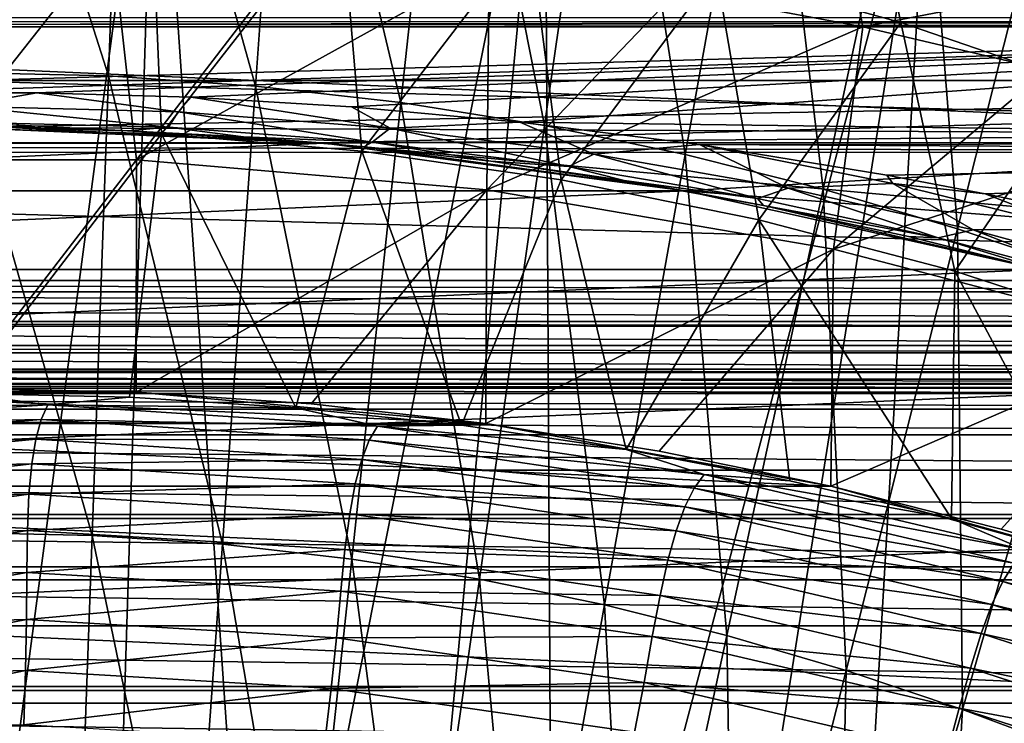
# Model space of a CAD drawing. Header units: metres. Extents: x -37.4 to 37.6, y -35 to 35.
# Tile 257 of 372: x 0.2 to 4, y 13.7 to 16.4. Entities that reach past the tile are written whole.
import ezdxf

# ---------------------------------------------------------------- set-up
doc = ezdxf.new("R2010")
doc.units = ezdxf.units.M
doc.layers.add('solid_506616_SW0001', color=7, linetype='CONTINUOUS')

msp = doc.modelspace()

# ---------------------------------------------------------------- linework, layer by layer
at = {"layer": 'solid_506616_SW0001'}
for points in [[(2.285989, 17.854227, -3.846846), (29.793741, 18.366613, -3.846846), (30.954493, 16.334408, -3.846846)], [(0.566525, 16.197151, 75.553375), (0.629611, 17.955297, 75.222824), (0.000017, 17.969862, 75.22377)], [(0.000031, 16.210161, 75.553902), (0.566525, 16.197151, 75.553375), (0.000017, 17.969862, 75.22377)], [(0.566525, 16.197151, 75.553375), (1.130262, 16.158485, 75.551765), (0.629611, 17.955297, 75.222824)], [(1.130262, 16.158485, 75.551765), (1.256152, 17.91201, 75.219994), (0.629611, 17.955297, 75.222824)], [(1.130262, 16.158485, 75.551765), (1.688487, 16.094698, 75.54908), (1.256152, 17.91201, 75.219994)], [(1.688487, 16.094698, 75.54908), (1.876586, 17.840595, 75.215279), (1.256152, 17.91201, 75.219994)], [(1.688487, 16.094698, 75.54908), (2.238621, 16.006502, 75.545303), (1.876586, 17.840595, 75.215279)], [(2.238621, 16.006502, 75.545303), (2.488055, 17.741854, 75.208702), (1.876586, 17.840595, 75.215279)], [(3.792143, 17.596012, -3.846846), (2.285989, 17.854227, -3.846846), (30.954493, 16.334408, -3.846846)], [(2.238621, 16.006502, 75.545303), (2.778795, 15.895326, 75.540413), (2.488055, 17.741854, 75.208702)], [(2.778795, 15.895326, 75.540413), (3.088489, 17.617384, 75.200287), (2.488055, 17.741854, 75.208702)], [(0, 12, 24.77), (0.748588, 17.622335, 23.259241), (-0.748588, 17.622335, 23.259241)], [(0, 12, 24.77), (0.570983, 11.986408, 24.77), (0.748588, 17.622335, 23.259241)], [(0.570983, 11.986408, 24.77), (1.140673, 11.945663, 24.77), (0.748588, 17.622335, 23.259241)], [(1.140673, 11.945663, 24.77), (2.240369, 17.495367, 23.259241), (0.748588, 17.622335, 23.259241)], [(2.778795, 15.895326, 75.540413), (3.307316, 15.762772, 75.534378), (3.088489, 17.617384, 75.200287)], [(3.307316, 15.762772, 75.534378), (3.676013, 17.468983, 75.190056), (3.088489, 17.617384, 75.200287)], [(5.271108, 17.210894, -3.846846), (3.792143, 17.596012, -3.846846), (30.954493, 16.334408, -3.846846)], [(1.140673, 11.945663, 24.77), (1.707778, 11.877857, 24.77), (2.240369, 17.495367, 23.259241)], [(1.707778, 11.877857, 24.77), (2.271015, 11.783144, 24.77), (2.240369, 17.495367, 23.259241)], [(2.271015, 11.783144, 24.77), (3.716009, 17.242342, 23.259241), (2.240369, 17.495367, 23.259241)], [(3.307316, 15.762772, 75.534378), (3.822844, 15.610625, 75.527184), (3.676013, 17.468983, 75.190056)], [(3.822844, 15.610625, 75.527184), (4.249142, 17.298649, 75.178047), (3.676013, 17.468983, 75.190056)], [(3.822844, 15.610625, 75.527184), (4.325449, 15.441381, 75.518776), (4.249142, 17.298649, 75.178047)], [(3.414194, 17.294256, 40.597122), (3.605541, 16.401844, 35.934456), (2.897849, 16.596903, 35.934612)], [(3.414194, 17.294256, 40.597122), (4.300983, 16.163414, 35.934254), (3.605541, 16.401844, 35.934456)], [(3.414194, 17.294256, 40.597122), (4.064568, 17.058193, 40.596844), (4.300983, 16.163414, 35.934254)], [(2.271015, 11.783144, 24.77), (2.829107, 11.661738, 24.77), (3.716009, 17.242342, 23.259241)], [(2.829107, 11.661738, 24.77), (3.380791, 11.513916, 24.77), (3.716009, 17.242342, 23.259241)], [(3.380791, 11.513916, 24.77), (5.164875, 16.865088, 23.259241), (3.716009, 17.242342, 23.259241)], [(8.553903, 16.965553, 5.2), (-8.553903, 16.965553, 5.2), (-9.961311, 16.179316, 5.2)], [(9.961311, 16.179316, 5.2), (8.553903, 16.965553, 5.2), (-9.961311, 16.179316, 5.2)], [(3.346926, 16.983795, 18.468651), (3.459771, 16.385006, 19.03763), (2.745831, 16.51965, 19.03763)], [(3.346926, 16.983795, 18.468651), (4.775374, 16.638721, 18.468651), (3.459771, 16.385006, 19.03763)], [(-0.000063, 16.943575, 35.934879), (0.72985, 16.921919, 35.934864), (-0.000067, 15.996545, 31.287127)], [(0.72985, 16.921919, 35.934864), (0.769883, 15.974628, 31.287117), (-0.000067, 15.996545, 31.287127)], [(0.72985, 16.921919, 35.934864), (1.457591, 16.85693, 35.934814), (0.769883, 15.974628, 31.287117)], [(1.457591, 16.85693, 35.934814), (1.538001, 15.908867, 31.287088), (0.769883, 15.974628, 31.287117)], [(1.457591, 16.85693, 35.934814), (2.180988, 16.748596, 35.934731), (1.538001, 15.908867, 31.287088)], [(3.380791, 11.513916, 24.77), (3.924816, 11.34001, 24.77), (5.164875, 16.865088, 23.259241)], [(3.924816, 11.34001, 24.77), (4.459949, 11.140415, 24.77), (5.164875, 16.865088, 23.259241)], [(7.193338, 16.405994, -141.789383), (-7.196488, 16.404747, -141.793106), (-6.151966, 16.7771, -140.52124)], [(6.151966, 16.7771, -132.078751), (-6.148872, 16.778078, -132.082642), (-7.193325, 16.406006, -130.810654)], [(7.196488, 16.404747, -130.806885), (6.151966, 16.7771, -132.078751), (-7.193325, 16.406006, -130.810654)], [(6.148881, 16.778076, -140.517365), (7.193338, 16.405994, -141.789383), (-6.151966, 16.7771, -140.52124)], [(-0.674366, 15.875098, 18.299055), (-0.148043, 16.745642, 19.03763), (0.578423, 16.736303, 19.03763)], [(0.674366, 15.875098, 18.299055), (-0.674366, 15.875098, 18.299055), (0.578423, 16.736303, 19.03763)], [(0.674366, 15.875098, 18.299055), (0.578423, 16.736303, 19.03763), (1.3038, 16.695463, 19.03763)], [(2.180988, 16.748596, 35.934731), (2.302457, 15.79925, 31.287039), (1.538001, 15.908867, 31.287088)], [(2.180988, 16.748596, 35.934731), (2.897849, 16.596903, 35.934612), (2.302457, 15.79925, 31.287039)], [(0.674366, 15.875098, 18.299055), (1.3038, 16.695463, 19.03763), (2.026723, 16.623201, 19.03763)], [(2.018239, 15.760717, 18.299055), (0.674366, 15.875098, 18.299055), (2.026723, 16.623201, 19.03763)], [(2.018239, 15.760717, 18.299055), (2.026723, 16.623201, 19.03763), (2.745831, 16.51965, 19.03763)], [(4.775374, 16.638721, 18.468651), (4.167199, 16.219521, 19.03763), (3.459771, 16.385006, 19.03763)], [(2.897849, 16.596903, 35.934612), (3.061421, 15.645771, 31.286972), (2.302457, 15.79925, 31.287039)], [(2.897849, 16.596903, 35.934612), (3.605541, 16.401844, 35.934456), (3.061421, 15.645771, 31.286972)], [(2.018239, 15.760717, 18.299055), (2.745831, 16.51965, 19.03763), (3.459771, 16.385006, 19.03763)], [(7.242479, 16.38632, -141.847839), (-7.244863, 16.38537, -141.850647), (-7.196488, 16.404747, -141.793106)], [(7.196488, 16.404747, -130.806885), (-7.193325, 16.406006, -130.810654), (-7.243764, 16.385809, -130.750656)], [(7.244909, 16.385351, -130.749298), (7.196488, 16.404747, -130.806885), (-7.243764, 16.385809, -130.750656)], [(7.193338, 16.405994, -141.789383), (7.242479, 16.38632, -141.847839), (-7.196488, 16.404747, -141.793106)], [(-4.400256, 16.420643, -115.800003), (5.814788, 15.974572, -115.800003), (0, 15.999949, -115.800003)], [(-4.400256, 16.420643, -115.800003), (4.400256, 16.420643, -115.800003), (5.814788, 15.974572, -115.800003)], [(3.605541, 16.401844, 35.934456), (3.813126, 15.448426, 31.28688), (3.061421, 15.645771, 31.286972)], [(3.605541, 16.401844, 35.934456), (4.300983, 16.163414, 35.934254), (3.813126, 15.448426, 31.28688)], [(8.275473, 15.941995, -143.018845), (-8.278779, 15.940481, -143.02243), (-7.244863, 16.38537, -141.850647)], [(7.244909, 16.385351, -130.749298), (-7.243764, 16.385809, -130.750656), (-8.275546, 15.941949, -129.581055)], [(7.244909, 16.385351, -130.749298), (-8.275546, 15.941949, -129.581055), (-0.295692, 16.132524, -130.05246)], [(7.242479, 16.38632, -141.847839), (8.275473, 15.941995, -143.018845), (-7.244863, 16.38537, -141.850647)], [(7.244909, 16.385351, -130.749298), (-0.295692, 16.132524, -130.05246), (0.291859, 16.132584, -130.052612)], [(7.244909, 16.385351, -130.749298), (0.291859, 16.132584, -130.052612), (0.883124, 16.115362, -130.008331)], [(7.244909, 16.385351, -130.749298), (0.883124, 16.115362, -130.008331), (1.498353, 16.078848, -129.915588)], [(7.244909, 16.385351, -130.749298), (1.498353, 16.078848, -129.915588), (2.144254, 16.01967, -129.768524)], [(3.34757, 15.532781, 18.299055), (2.018239, 15.760717, 18.299055), (3.459771, 16.385006, 19.03763)], [(8.278782, 15.940479, -129.57756), (7.244909, 16.385351, -130.749298), (2.144254, 16.01967, -129.768524)], [(3.34757, 15.532781, 18.299055), (3.459771, 16.385006, 19.03763), (4.167199, 16.219521, 19.03763)], [(0.503429, 14.435721, 75.862297), (0.566525, 16.197151, 75.553375), (0.000031, 16.210161, 75.553902)], [(0.000046, 14.447205, 75.862556), (0.503429, 14.435721, 75.862297), (0.000031, 16.210161, 75.553902)], [(3.34757, 15.532781, 18.299055), (4.167199, 16.219521, 19.03763), (4.866784, 16.023508, 19.03763)], [(0, 15.999919, 5.2), (9.961311, 16.179316, 5.2), (-9.961311, 16.179316, 5.2)], [(0, 15.999919, 5.2), (1.394493, 15.939099, 5.2), (9.961311, 16.179316, 5.2)], [(0.503429, 14.435721, 75.862297), (1.004339, 14.40159, 75.861526), (0.566525, 16.197151, 75.553375)], [(1.004339, 14.40159, 75.861526), (1.130262, 16.158485, 75.551765), (0.566525, 16.197151, 75.553375)], [(1.394493, 15.939099, 5.2), (2.777874, 15.756997, 5.2), (9.961311, 16.179316, 5.2)], [(2.777874, 15.756997, 5.2), (4.141418, 15.454722, 5.2), (9.961311, 16.179316, 5.2)], [(-0.000009, 16.081039, -129.899872), (0.291859, 16.132584, -130.052612), (-0.295692, 16.132524, -130.05246)], [(-0.000009, 16.081039, -129.899872), (0.833474, 16.059624, -129.843628), (0.291859, 16.132584, -130.052612)], [(0.833474, 16.059624, -129.843628), (0.883124, 16.115362, -130.008331), (0.291859, 16.132584, -130.052612)], [(1.004339, 14.40159, 75.861526), (1.500303, 14.345286, 75.860214), (1.130262, 16.158485, 75.551765)], [(1.500303, 14.345286, 75.860214), (1.688487, 16.094698, 75.54908), (1.130262, 16.158485, 75.551765)], [(4.300983, 16.163414, 35.934254), (4.555862, 15.207212, 31.286762), (3.813126, 15.448426, 31.28688)], [(0.833474, 16.059624, -129.843628), (1.647148, 15.997014, -129.680679), (0.883124, 16.115362, -130.008331)], [(1.647148, 15.997014, -129.680679), (1.498353, 16.078848, -129.915588), (0.883124, 16.115362, -130.008331)], [(1.500303, 14.345286, 75.860214), (1.98901, 14.267439, 75.858337), (1.688487, 16.094698, 75.54908)], [(1.98901, 14.267439, 75.858337), (2.238621, 16.006502, 75.545303), (1.688487, 16.094698, 75.54908)], [(0.796847, 16.000565, -129.566574), (0.833474, 16.059624, -129.843628), (-0.000009, 16.081039, -129.899872)], [(-0.000007, 16.020302, -129.620819), (0.796847, 16.000565, -129.566574), (-0.000009, 16.081039, -129.899872)], [(0.796847, 16.000565, -129.566574), (1.57762, 15.942598, -129.409042), (0.833474, 16.059624, -129.843628)], [(1.57762, 15.942598, -129.409042), (1.647148, 15.997014, -129.680679), (0.833474, 16.059624, -129.843628)], [(1.647148, 15.997014, -129.680679), (2.144254, 16.01967, -129.768524), (1.498353, 16.078848, -129.915588)], [(-0.000007, 16.020302, -129.620819), (0.210554, 15.998614, -129.33252), (0.640112, 15.98719, -129.299652)], [(-0.000007, 16.020302, -129.620819), (0.640112, 15.98719, -129.299652), (0.796847, 16.000565, -129.566574)], [(1.647148, 15.997014, -129.680679), (2.42861, 15.897681, -129.429291), (2.144254, 16.01967, -129.768524)], [(8.278782, 15.940479, -129.57756), (2.144254, 16.01967, -129.768524), (2.833311, 15.933691, -129.561493)], [(2.42861, 15.897681, -129.429291), (2.833311, 15.933691, -129.561493), (2.144254, 16.01967, -129.768524)], [(4.652782, 15.19293, 18.299055), (3.34757, 15.532781, 18.299055), (4.866784, 16.023508, 19.03763)], [(-1.39421, 15.939102, -3.596469), (1.39421, 15.939102, -3.596469), (0, 15.999949, -3.596469)], [(-0.000067, 15.996545, 31.287127), (0.769883, 15.974628, 31.287117), (0.006763, 14.979572, 26.696665)], [(0.210554, 15.998614, -129.33252), (0, 15.999949, -115.800003), (1.39421, 15.939102, -115.800003)], [(5.814788, 15.974572, -115.800003), (1.39421, 15.939102, -115.800003), (0, 15.999949, -115.800003)], [(0, 15.999949, -3.596469), (1.39421, 15.939102, -3.596469), (0, 15.999919, 5.2)], [(1.39421, 15.939102, -3.596469), (1.394493, 15.939099, 5.2), (0, 15.999919, 5.2)], [(0.640112, 15.98719, -129.299652), (0.210554, 15.998614, -129.33252), (1.39421, 15.939102, -115.800003)], [(0.796847, 16.000565, -129.566574), (0.640112, 15.98719, -129.299652), (1.084664, 15.963192, -129.230499)], [(1.084664, 15.963192, -129.230499), (0.640112, 15.98719, -129.299652), (1.39421, 15.939102, -115.800003)], [(0.796847, 16.000565, -129.566574), (1.084664, 15.963192, -129.230499), (1.57762, 15.942598, -129.409042)], [(1.57762, 15.942598, -129.409042), (2.331892, 15.85001, -129.164749), (1.647148, 15.997014, -129.680679)], [(2.331892, 15.85001, -129.164749), (2.42861, 15.897681, -129.429291), (1.647148, 15.997014, -129.680679)], [(1.98901, 14.267439, 75.858337), (2.468782, 14.169308, 75.85585), (2.238621, 16.006502, 75.545303)], [(2.468782, 14.169308, 75.85585), (2.778795, 15.895326, 75.540413), (2.238621, 16.006502, 75.545303)], [(8.358945, 15.904356, -143.107452), (-8.361387, 15.903218, -143.110107), (-8.278779, 15.940481, -143.02243)], [(8.275473, 15.941995, -143.018845), (8.358945, 15.904356, -143.107452), (-8.278779, 15.940481, -143.02243)], [(-2.778113, 15.756962, -3.596469), (2.778113, 15.756962, -3.596469), (1.39421, 15.939102, -3.596469)], [(-2.778113, 15.756962, -3.596469), (1.39421, 15.939102, -3.596469), (-1.39421, 15.939102, -3.596469)], [(0.769883, 15.974628, 31.287117), (0.646578, 14.965431, 26.696636), (0.006763, 14.979572, 26.696665)], [(0.769883, 15.974628, 31.287117), (1.285017, 14.924842, 26.696608), (0.646578, 14.965431, 26.696636)], [(0.769883, 15.974628, 31.287117), (1.538001, 15.908867, 31.287088), (1.285017, 14.924842, 26.696608)], [(1.546422, 15.925093, -129.122437), (1.084664, 15.963192, -129.230499), (1.39421, 15.939102, -115.800003)], [(1.57762, 15.942598, -129.409042), (1.084664, 15.963192, -129.230499), (1.546422, 15.925093, -129.122437)], [(5.814788, 15.974572, -115.800003), (7.184354, 15.407265, -115.800003), (1.39421, 15.939102, -115.800003)], [(1.546422, 15.925093, -129.122437), (1.39421, 15.939102, -115.800003), (2.778113, 15.756962, -115.800003)], [(7.184354, 15.407265, -115.800003), (2.778113, 15.756962, -115.800003), (1.39421, 15.939102, -115.800003)], [(1.39421, 15.939102, -3.596469), (2.778113, 15.756962, -3.596469), (1.394493, 15.939099, 5.2)], [(2.778113, 15.756962, -3.596469), (2.777874, 15.756997, 5.2), (1.394493, 15.939099, 5.2)], [(1.57762, 15.942598, -129.409042), (1.546422, 15.925093, -129.122437), (2.033649, 15.870233, -128.970169)], [(1.57762, 15.942598, -129.409042), (2.033649, 15.870233, -128.970169), (2.331892, 15.85001, -129.164749)], [(8.361427, 15.9032, -129.489838), (8.278782, 15.940479, -129.57756), (2.833311, 15.933691, -129.561493)], [(9.415512, 15.413564, -144.155701), (-9.415512, 15.413564, -144.155701), (-8.361387, 15.903218, -143.110107)], [(8.358945, 15.904356, -143.107452), (9.415512, 15.413564, -144.155701), (-8.361387, 15.903218, -143.110107)], [(1.538001, 15.908867, 31.287088), (1.920718, 14.85794, 26.696583), (1.285017, 14.924842, 26.696608)], [(1.538001, 15.908867, 31.287088), (2.302457, 15.79925, 31.287039), (1.920718, 14.85794, 26.696583)], [(2.033649, 15.870233, -128.970169), (1.546422, 15.925093, -129.122437), (2.778113, 15.756962, -115.800003)], [(2.42861, 15.897681, -129.429291), (3.173314, 15.76641, -129.108902), (2.833311, 15.933691, -129.561493)], [(8.361427, 15.9032, -129.489838), (2.833311, 15.933691, -129.561493), (3.5526, 15.817245, -129.292526)], [(3.575029, 15.784793, -129.216797), (3.5526, 15.817245, -129.292526), (2.833311, 15.933691, -129.561493)], [(3.173314, 15.76641, -129.108902), (3.575029, 15.784793, -129.216797), (2.833311, 15.933691, -129.561493)], [(8.361427, 15.9032, -129.489838), (3.5526, 15.817245, -129.292526), (3.928951, 15.745703, -129.133209)], [(8.361427, 15.9032, -129.489838), (3.928951, 15.745703, -129.133209), (4.314925, 15.664306, -128.957016)], [(0.674366, 15.875098, 18.299055), (0, 15, 17.6), (-0.674366, 15.875098, 18.299055)], [(0.674366, 15.875098, 18.299055), (0.672972, 14.984896, 17.6), (0, 15, 17.6)], [(2.018239, 15.760717, 18.299055), (0.672972, 14.984896, 17.6), (0.674366, 15.875098, 18.299055)], [(2.544507, 15.796375, -128.771042), (2.033649, 15.870233, -128.970169), (2.778113, 15.756962, -115.800003)], [(2.331892, 15.85001, -129.164749), (2.033649, 15.870233, -128.970169), (2.544507, 15.796375, -128.771042)], [(2.331892, 15.85001, -129.164749), (3.055464, 15.726671, -128.851761), (2.42861, 15.897681, -129.429291)], [(3.055464, 15.726671, -128.851761), (3.173314, 15.76641, -129.108902), (2.42861, 15.897681, -129.429291)], [(2.468782, 14.169308, 75.85585), (2.938101, 14.052311, 75.852707), (2.778795, 15.895326, 75.540413)], [(2.938101, 14.052311, 75.852707), (3.307316, 15.762772, 75.534378), (2.778795, 15.895326, 75.540413)], [(2.331892, 15.85001, -129.164749), (2.544507, 15.796375, -128.771042), (3.055464, 15.726671, -128.851761)], [(2.302457, 15.79925, 31.287039), (2.55259, 14.764795, 26.69656), (1.920718, 14.85794, 26.696583)], [(2.302457, 15.79925, 31.287039), (3.061421, 15.645771, 31.286972), (2.55259, 14.764795, 26.69656)], [(3.078855, 15.700976, -128.522476), (2.544507, 15.796375, -128.771042), (2.778113, 15.756962, -115.800003)], [(3.055464, 15.726671, -128.851761), (2.544507, 15.796375, -128.771042), (3.078855, 15.700976, -128.522476)], [(3.575029, 15.784793, -129.216797), (3.928951, 15.745703, -129.133209), (3.5526, 15.817245, -129.292526)], [(-4.141312, 15.454753, -3.596469), (4.141312, 15.454753, -3.596469), (2.778113, 15.756962, -3.596469)], [(-4.141312, 15.454753, -3.596469), (2.778113, 15.756962, -3.596469), (-2.778113, 15.756962, -3.596469)], [(2.018239, 15.760717, 18.299055), (1.34459, 14.939614, 17.6), (0.672972, 14.984896, 17.6)], [(2.018239, 15.760717, 18.299055), (2.013499, 14.864246, 17.6), (1.34459, 14.939614, 17.6)], [(3.34757, 15.532781, 18.299055), (2.013499, 14.864246, 17.6), (2.018239, 15.760717, 18.299055)], [(4.141312, 15.454753, -3.596469), (4.141418, 15.454722, 5.2), (2.777874, 15.756997, 5.2)], [(2.778113, 15.756962, -3.596469), (4.141312, 15.454753, -3.596469), (2.777874, 15.756997, 5.2)], [(3.078855, 15.700976, -128.522476), (2.778113, 15.756962, -115.800003), (4.141312, 15.454753, -115.800003)], [(7.184354, 15.407265, -115.800003), (4.141312, 15.454753, -115.800003), (2.778113, 15.756962, -115.800003)], [(2.938101, 14.052311, 75.852707), (3.395766, 13.918022, 75.848831), (3.307316, 15.762772, 75.534378)], [(3.055464, 15.726671, -128.851761), (3.74902, 15.576031, -128.487366), (3.173314, 15.76641, -129.108902)], [(3.173314, 15.76641, -129.108902), (3.88278, 15.607299, -128.737808), (3.575029, 15.784793, -129.216797)], [(3.74902, 15.576031, -128.487366), (3.88278, 15.607299, -128.737808), (3.173314, 15.76641, -129.108902)], [(3.395766, 13.918022, 75.848831), (3.822844, 15.610625, 75.527184), (3.307316, 15.762772, 75.534378)], [(3.575029, 15.784793, -129.216797), (4.279064, 15.60955, -128.828979), (3.928951, 15.745703, -129.133209)], [(3.88278, 15.607299, -128.737808), (4.279064, 15.60955, -128.828979), (3.575029, 15.784793, -129.216797)], [(3.055464, 15.726671, -128.851761), (3.078855, 15.700976, -128.522476), (3.74902, 15.576031, -128.487366)], [(4.279064, 15.60955, -128.828979), (4.314925, 15.664306, -128.957016), (3.928951, 15.745703, -129.133209)], [(3.63486, 15.58165, -128.224655), (3.078855, 15.700976, -128.522476), (4.141312, 15.454753, -115.800003)], [(3.74902, 15.576031, -128.487366), (3.078855, 15.700976, -128.522476), (3.63486, 15.58165, -128.224655)], [(3.061421, 15.645771, 31.286972), (3.179474, 14.645476, 26.696539), (2.55259, 14.764795, 26.69656)], [(3.061421, 15.645771, 31.286972), (3.799946, 14.500122, 26.696524), (3.179474, 14.645476, 26.696539)], [(3.061421, 15.645771, 31.286972), (3.813126, 15.448426, 31.28688), (3.799946, 14.500122, 26.696524)], [(3.395766, 13.918022, 75.848831), (3.84184, 13.768647, 75.844154), (3.822844, 15.610625, 75.527184)], [(3.74902, 15.576031, -128.487366), (4.415289, 15.400513, -128.084793), (3.88278, 15.607299, -128.737808)], [(3.84184, 13.768647, 75.844154), (4.325449, 15.441381, 75.518776), (3.822844, 15.610625, 75.527184)], [(3.88278, 15.607299, -128.737808), (4.560754, 15.423181, -128.329575), (4.279064, 15.60955, -128.828979)], [(4.415289, 15.400513, -128.084793), (4.560754, 15.423181, -128.329575), (3.88278, 15.607299, -128.737808)], [(4.211329, 15.435825, -127.877441), (3.63486, 15.58165, -128.224655), (4.141312, 15.454753, -115.800003)], [(3.74902, 15.576031, -128.487366), (3.63486, 15.58165, -128.224655), (4.211329, 15.435825, -127.877441)], [(3.74902, 15.576031, -128.487366), (4.211329, 15.435825, -127.877441), (4.415289, 15.400513, -128.084793)], [(3.34757, 15.532781, 18.299055), (2.678353, 14.758944, 17.6), (2.013499, 14.864246, 17.6)], [(3.34757, 15.532781, 18.299055), (3.337814, 14.623919, 17.6), (2.678353, 14.758944, 17.6)], [(4.652782, 15.19293, 18.299055), (3.337814, 14.623919, 17.6), (3.34757, 15.532781, 18.299055)], [(-5.472595, 15.034947, -3.596469), (5.472595, 15.034947, -3.596469), (4.141312, 15.454753, -3.596469)], [(-5.472595, 15.034947, -3.596469), (4.141312, 15.454753, -3.596469), (-4.141312, 15.454753, -3.596469)], [(3.813126, 15.448426, 31.28688), (4.412801, 14.328867, 26.69651), (3.799946, 14.500122, 26.696524)], [(3.813126, 15.448426, 31.28688), (4.555862, 15.207212, 31.286762), (4.412801, 14.328867, 26.69651)], [(9.509722, 15.369072, -144.242401), (-9.509722, 15.369072, -144.242401), (-9.415512, 15.413564, -144.155701)], [(9.415512, 15.413564, -144.155701), (9.509722, 15.369072, -144.242401), (-9.415512, 15.413564, -144.155701)], [(3.84184, 13.768647, 75.844154), (4.276702, 13.606548, 75.838577), (4.325449, 15.441381, 75.518776)], [(9.603554, 15.324142, -144.328735), (-9.603554, 15.324142, -144.328735), (-9.509722, 15.369072, -144.242401)], [(9.509722, 15.369072, -144.242401), (9.603554, 15.324142, -144.328735), (-9.509722, 15.369072, -144.242401)], [(9.753362, 15.255505, -144.458405), (-9.753426, 15.25548, -144.45845), (-9.603554, 15.324142, -144.328735)], [(9.603554, 15.324142, -144.328735), (9.753362, 15.255505, -144.458405), (-9.603554, 15.324142, -144.328735)], [(9.753362, 15.255505, -144.458405), (7.011939, 15.238342, -144.490417), (-9.753426, 15.25548, -144.45845)], [(7.011939, 15.238342, -144.490417), (-7.011939, 15.238342, -144.490417), (-9.753426, 15.25548, -144.45845)], [(-7.011942, 15.164005, -144.644119), (-7.011939, 15.238342, -144.490417), (7.011941, 15.164014, -144.644089)], [(7.011941, 15.164014, -144.644089), (-7.011939, 15.238342, -144.490417), (7.011939, 15.238342, -144.490417)], [(4.652782, 15.19293, 18.299055), (3.990553, 14.459443, 17.6), (3.337814, 14.623919, 17.6)], [(4.652782, 15.19293, 18.299055), (4.635255, 14.265848, 17.6), (3.990553, 14.459443, 17.6)], [(-7.011942, 15.164005, -144.644119), (7.011941, 15.164014, -144.644089), (7.011942, 15.135265, -144.714264)], [(-7.011942, 15.135264, -144.714264), (-7.011942, 15.164005, -144.644119), (7.011942, 15.135265, -144.714264)], [(-7.011944, 15.073424, -144.900345), (-7.011942, 15.135264, -144.714264), (7.011943, 15.07343, -144.90033)], [(-7.011942, 15.135264, -144.714264), (7.011942, 15.135265, -144.714264), (7.011943, 15.07343, -144.90033)], [(-7.011944, 15.073424, -144.900345), (7.011943, 15.07343, -144.90033), (7.011943, 15.0605, -144.949081)], [(-7.011944, 15.060499, -144.949081), (-7.011944, 15.073424, -144.900345), (7.011943, 15.0605, -144.949081)], [(-7.011944, 15.060499, -144.949081), (7.011943, 15.0605, -144.949081), (7.011942, 15.01842, -145.166473)], [(-7.011943, 15.018418, -145.166489), (-7.011944, 15.060499, -144.949081), (7.011942, 15.01842, -145.166473)], [(-6.761913, 14.500858, -3.596469), (6.761913, 14.500858, -3.596469), (5.472595, 15.034947, -3.596469)], [(-6.761913, 14.500858, -3.596469), (5.472595, 15.034947, -3.596469), (-5.472595, 15.034947, -3.596469)], [(-7.295821, 14.979732, -156.300003), (-7.011939, 15, -156.300003), (7.295821, 14.979732, -156.300003)], [(-7.011943, 15.018418, -145.166489), (7.011942, 15.01842, -145.166473), (7.011942, 15.015182, -145.191315)], [(-7.011942, 15.015182, -145.191315), (-7.011943, 15.018418, -145.166489), (7.011942, 15.015182, -145.191315)], [(-7.011942, 15.015182, -145.191315), (7.011939, 15, -145.437286), (-7.011939, 15, -145.437286)], [(-7.011942, 15.015182, -145.191315), (7.011942, 15.015182, -145.191315), (7.011939, 15, -145.437286)], [(-7.011939, 15, -156.300003), (7.011939, 15, -145.437286), (7.011939, 15, -156.300003)], [(7.295821, 14.979732, -156.300003), (-7.011939, 15, -156.300003), (7.011939, 15, -156.300003)], [(-7.011939, 15, -156.300003), (-7.011939, 15, -145.437286), (7.011939, 15, -145.437286)], [(0, 15, 17.6), (0.672972, 14.984896, 17.6), (-0.673773, 14.984788, 3.8)], [(-7.295821, 14.979732, -156.300003), (7.572981, 14.919649, -156.300003), (-7.572981, 14.919649, -156.300003)], [(-7.295821, 14.979732, -156.300003), (7.295821, 14.979732, -156.300003), (7.572981, 14.919649, -156.300003)], [(-2.013078, 14.86414, 3.8), (-0.673773, 14.984788, 3.8), (2.013078, 14.86414, 3.8)], [(0.334134, 14.9361, 26.472185), (-0.933197, 14.912697, 26.472252), (0.006763, 14.979572, 26.696665)], [(0.672972, 14.984896, 17.6), (0.673773, 14.984788, 3.8), (-0.673773, 14.984788, 3.8)], [(-0.673773, 14.984788, 3.8), (0.673773, 14.984788, 3.8), (2.013078, 14.86414, 3.8)], [(0.334134, 14.9361, 26.472185), (0.006763, 14.979572, 26.696665), (0.646578, 14.965431, 26.696636)], [(0.334134, 14.9361, 26.472185), (0.646578, 14.965431, 26.696636), (1.285017, 14.924842, 26.696608)], [(0.672972, 14.984896, 17.6), (1.34459, 14.939614, 17.6), (0.673773, 14.984788, 3.8)], [(2.013499, 14.864246, 17.6), (2.013078, 14.86414, 3.8), (0.673773, 14.984788, 3.8)], [(1.34459, 14.939614, 17.6), (2.013499, 14.864246, 17.6), (0.673773, 14.984788, 3.8)], [(-7.572981, 14.919649, -156.300003), (7.838977, 14.820948, -156.300003), (-7.838977, 14.820948, -156.300003)], [(-7.572981, 14.919649, -156.300003), (7.572981, 14.919649, -156.300003), (7.838977, 14.820948, -156.300003)], [(-0.951754, 14.854869, 26.257227), (-0.933197, 14.912697, 26.472252), (0.334134, 14.9361, 26.472185)], [(-0.951754, 14.854869, 26.257227), (0.334134, 14.9361, 26.472185), (0.308557, 14.879895, 26.257154)], [(0.308557, 14.879895, 26.257154), (0.334134, 14.9361, 26.472185), (1.598838, 14.854676, 26.47212)], [(1.598838, 14.854676, 26.47212), (0.334134, 14.9361, 26.472185), (1.285017, 14.924842, 26.696608)], [(1.598838, 14.854676, 26.47212), (1.285017, 14.924842, 26.696608), (1.920718, 14.85794, 26.696583)], [(-3.337814, 14.623919, 3.8), (-2.013078, 14.86414, 3.8), (3.337814, 14.623919, 3.8)], [(-2.013078, 14.86414, 3.8), (2.013078, 14.86414, 3.8), (3.337814, 14.623919, 3.8)], [(0.308557, 14.879895, 26.257154), (0.287861, 14.805148, 26.056135), (-0.964315, 14.778806, 26.05621)], [(-0.951754, 14.854869, 26.257227), (0.308557, 14.879895, 26.257154), (-0.964315, 14.778806, 26.05621)], [(0.308557, 14.879895, 26.257154), (1.566565, 14.800314, 26.257084), (0.287861, 14.805148, 26.056135)], [(0.308557, 14.879895, 26.257154), (1.598838, 14.854676, 26.47212), (1.566565, 14.800314, 26.257084)], [(1.566565, 14.800314, 26.257084), (1.598838, 14.854676, 26.47212), (2.851908, 14.668939, 26.472061)], [(1.598838, 14.854676, 26.47212), (1.920718, 14.85794, 26.696583), (2.55259, 14.764795, 26.69656)], [(2.851908, 14.668939, 26.472061), (1.598838, 14.854676, 26.47212), (2.55259, 14.764795, 26.69656)], [(2.013499, 14.864246, 17.6), (2.678353, 14.758944, 17.6), (2.013078, 14.86414, 3.8)], [(3.337814, 14.623919, 17.6), (3.337814, 14.623919, 3.8), (2.013078, 14.86414, 3.8)], [(2.678353, 14.758944, 17.6), (3.337814, 14.623919, 17.6), (2.013078, 14.86414, 3.8)], [(-7.838977, 14.820948, -156.300003), (8.088608, 14.685449, -156.300003), (-8.088608, 14.685449, -156.300003)], [(-7.838977, 14.820948, -156.300003), (7.838977, 14.820948, -156.300003), (8.088608, 14.685449, -156.300003)], [(0.287861, 14.805148, 26.056135), (0.272082, 14.710336, 25.871168), (-0.970683, 14.682881, 25.871237)], [(-0.964315, 14.778806, 26.05621), (0.287861, 14.805148, 26.056135), (-0.970683, 14.682881, 25.871237)], [(0.287861, 14.805148, 26.056135), (1.538022, 14.72718, 26.056065), (0.272082, 14.710336, 25.871168)], [(1.566565, 14.800314, 26.257084), (1.538022, 14.72718, 26.056065), (0.287861, 14.805148, 26.056135)], [(1.566565, 14.800314, 26.257084), (2.813379, 14.616504, 26.257019), (1.538022, 14.72718, 26.056065)], [(1.566565, 14.800314, 26.257084), (2.851908, 14.668939, 26.472061), (2.813379, 14.616504, 26.257019)], [(2.851908, 14.668939, 26.472061), (2.55259, 14.764795, 26.69656), (3.179474, 14.645476, 26.696539)], [(-0.970683, 14.682881, 25.871237), (0.272082, 14.710336, 25.871168), (-0.970664, 14.565471, 25.704355)], [(0.272082, 14.710336, 25.871168), (0.261259, 14.593935, 25.704292), (-0.970664, 14.565471, 25.704355)], [(0.272082, 14.710336, 25.871168), (1.51309, 14.633878, 25.871101), (0.261259, 14.593935, 25.704292)], [(1.538022, 14.72718, 26.056065), (1.51309, 14.633878, 25.871101), (0.272082, 14.710336, 25.871168)], [(1.538022, 14.72718, 26.056065), (2.777398, 14.545154, 26.056), (1.51309, 14.633878, 25.871101)], [(2.813379, 14.616504, 26.257019), (2.777398, 14.545154, 26.056), (1.538022, 14.72718, 26.056065)], [(-8.088608, 14.685449, -156.300003), (8.316927, 14.515573, -156.300003), (-8.316927, 14.515573, -156.300003)], [(-8.088608, 14.685449, -156.300003), (8.088608, 14.685449, -156.300003), (8.316927, 14.515573, -156.300003)], [(2.813379, 14.616504, 26.257019), (2.851908, 14.668939, 26.472061), (4.084519, 14.379223, 26.472015)], [(2.851908, 14.668939, 26.472061), (3.179474, 14.645476, 26.696539), (3.799946, 14.500122, 26.696524)], [(4.084519, 14.379223, 26.472015), (2.851908, 14.668939, 26.472061), (3.799946, 14.500122, 26.696524)], [(-4.635588, 14.26557, 3.8), (-3.337814, 14.623919, 3.8), (4.635588, 14.26557, 3.8)], [(-3.337814, 14.623919, 3.8), (3.337814, 14.623919, 3.8), (4.635588, 14.26557, 3.8)], [(1.51309, 14.633878, 25.871101), (1.491651, 14.519009, 25.704231), (0.261259, 14.593935, 25.704292)], [(1.51309, 14.633878, 25.871101), (2.743695, 14.453636, 25.87104), (1.491651, 14.519009, 25.704231)], [(2.777398, 14.545154, 26.056), (2.743695, 14.453636, 25.87104), (1.51309, 14.633878, 25.871101)], [(2.813379, 14.616504, 26.257019), (4.040278, 14.328904, 26.256968), (2.777398, 14.545154, 26.056)], [(2.813379, 14.616504, 26.257019), (4.084519, 14.379223, 26.472015), (4.040278, 14.328904, 26.256968)], [(4.635255, 14.265848, 17.6), (4.635588, 14.26557, 3.8), (3.337814, 14.623919, 3.8)], [(3.990553, 14.459443, 17.6), (4.635255, 14.265848, 17.6), (3.337814, 14.623919, 3.8)], [(3.337814, 14.623919, 17.6), (3.990553, 14.459443, 17.6), (3.337814, 14.623919, 3.8)], [(-0.970664, 14.565471, 25.704355), (0.261259, 14.593935, 25.704292), (-0.964122, 14.425054, 25.5576)], [(0.261259, 14.593935, 25.704292), (0.255374, 14.454524, 25.557547), (-0.964122, 14.425054, 25.5576)], [(0.261259, 14.593935, 25.704292), (1.491651, 14.519009, 25.704231), (0.255374, 14.454524, 25.557547)], [(2.777398, 14.545154, 26.056), (3.997378, 14.259613, 26.055946), (2.743695, 14.453636, 25.87104)], [(4.040278, 14.328904, 26.256968), (3.997378, 14.259613, 26.055946), (2.777398, 14.545154, 26.056)], [(-8.316927, 14.515573, -156.300003), (8.518442, 14.315405, -156.300003), (-8.518442, 14.315405, -156.300003)], [(-8.316927, 14.515573, -156.300003), (8.316927, 14.515573, -156.300003), (8.518442, 14.315405, -156.300003)], [(1.491651, 14.519009, 25.704231), (1.473539, 14.38127, 25.557497), (0.255374, 14.454524, 25.557547)], [(1.491651, 14.519009, 25.704231), (2.712, 14.340702, 25.704178), (1.473539, 14.38127, 25.557497)], [(2.743695, 14.453636, 25.87104), (2.712, 14.340702, 25.704178), (1.491651, 14.519009, 25.704231)], [(-7.999762, 13.856497, -3.596469), (7.999762, 13.856497, -3.596469), (6.761913, 14.500858, -3.596469)], [(-7.999762, 13.856497, -3.596469), (6.761913, 14.500858, -3.596469), (-6.761913, 14.500858, -3.596469)], [(4.084519, 14.379223, 26.472015), (3.799946, 14.500122, 26.696524), (4.412801, 14.328867, 26.69651)], [(-0.964122, 14.425054, 25.5576), (0.255374, 14.454524, 25.557547), (-0.952365, 14.262583, 25.43301)], [(0.255374, 14.454524, 25.557547), (0.253109, 14.293051, 25.432968), (-0.952365, 14.262583, 25.43301)], [(0.440097, 12.671232, 76.146271), (0.503429, 14.435721, 75.862297), (0.000046, 14.447205, 75.862556)], [(0.00006, 12.681215, 76.146355), (0.440097, 12.671232, 76.146271), (0.000046, 14.447205, 75.862556)], [(0.255374, 14.454524, 25.557547), (1.473539, 14.38127, 25.557497), (0.253109, 14.293051, 25.432968)], [(0.440097, 12.671232, 76.146271), (0.877945, 12.641566, 76.146019), (0.503429, 14.435721, 75.862297)], [(0.877945, 12.641566, 76.146019), (1.004339, 14.40159, 75.861526), (0.503429, 14.435721, 75.862297)], [(2.743695, 14.453636, 25.87104), (3.955402, 14.170266, 25.870989), (2.712, 14.340702, 25.704178)], [(3.997378, 14.259613, 26.055946), (3.955402, 14.170266, 25.870989), (2.743695, 14.453636, 25.87104)], [(0.877945, 12.641566, 76.146019), (1.311417, 12.592627, 76.145576), (1.004339, 14.40159, 75.861526)], [(1.311417, 12.592627, 76.145576), (1.500303, 14.345286, 75.860214), (1.004339, 14.40159, 75.861526)], [(1.473539, 14.38127, 25.557497), (1.457428, 14.221603, 25.432928), (0.253109, 14.293051, 25.432968)], [(1.473539, 14.38127, 25.557497), (2.682001, 14.205188, 25.557451), (1.457428, 14.221603, 25.432928)], [(2.712, 14.340702, 25.704178), (2.682001, 14.205188, 25.557451), (1.473539, 14.38127, 25.557497)], [(-8.518442, 14.315405, -156.300003), (8.689415, 14.088988, -156.300003), (-8.689415, 14.088988, -156.300003)], [(-8.518442, 14.315405, -156.300003), (8.518442, 14.315405, -156.300003), (8.689415, 14.088988, -156.300003)], [(1.311417, 12.592627, 76.145576), (1.738467, 12.524964, 76.144913), (1.500303, 14.345286, 75.860214)], [(1.738467, 12.524964, 76.144913), (1.98901, 14.267439, 75.858337), (1.500303, 14.345286, 75.860214)], [(2.712, 14.340702, 25.704178), (3.913935, 14.059784, 25.704134), (2.682001, 14.205188, 25.557451)], [(3.955402, 14.170266, 25.870989), (3.913935, 14.059784, 25.704134), (2.712, 14.340702, 25.704178)], [(4.040278, 14.328904, 26.256968), (5.238631, 13.938189, 26.256929), (3.997378, 14.259613, 26.055946)], [(-0.952365, 14.262583, 25.43301), (0.253109, 14.293051, 25.432968), (-0.938162, 14.081515, 25.332609)], [(0.253109, 14.293051, 25.432968), (0.251826, 14.112861, 25.332579), (-0.938162, 14.081515, 25.332609)], [(0.253109, 14.293051, 25.432968), (1.457428, 14.221603, 25.432928), (0.251826, 14.112861, 25.332579)], [(-5.894608, 13.793166, 3.8), (-4.635588, 14.26557, 3.8), (5.894608, 13.793166, 3.8)], [(-4.635588, 14.26557, 3.8), (4.635588, 14.26557, 3.8), (5.894608, 13.793166, 3.8)], [(1.738467, 12.524964, 76.144913), (2.157612, 12.439673, 76.143974), (1.98901, 14.267439, 75.858337)], [(2.157612, 12.439673, 76.143974), (2.468782, 14.169308, 75.85585), (1.98901, 14.267439, 75.858337)], [(3.997378, 14.259613, 26.055946), (5.189435, 13.871364, 26.055906), (3.955402, 14.170266, 25.870989)], [(5.238631, 13.938189, 26.256929), (5.189435, 13.871364, 26.055906), (3.997378, 14.259613, 26.055946)], [(1.457428, 14.221603, 25.432928), (1.440821, 14.043219, 25.332552), (0.251826, 14.112861, 25.332579)], [(1.457428, 14.221603, 25.432928), (2.652373, 14.048024, 25.432892), (1.440821, 14.043219, 25.332552)], [(2.682001, 14.205188, 25.557451), (2.652373, 14.048024, 25.432892), (1.457428, 14.221603, 25.432928)], [(2.682001, 14.205188, 25.557451), (3.872524, 13.927163, 25.557415), (2.652373, 14.048024, 25.432892)], [(3.913935, 14.059784, 25.704134), (3.872524, 13.927163, 25.557415), (2.682001, 14.205188, 25.557451)], [(2.157612, 12.439673, 76.143974), (2.567509, 12.337989, 76.142685), (2.468782, 14.169308, 75.85585)], [(2.567509, 12.337989, 76.142685), (2.938101, 14.052311, 75.852707), (2.468782, 14.169308, 75.85585)], [(3.955402, 14.170266, 25.870989), (5.139798, 13.784708, 25.870953), (3.913935, 14.059784, 25.704134)], [(5.189435, 13.871364, 26.055906), (5.139798, 13.784708, 25.870953), (3.955402, 14.170266, 25.870989)], [(-8.689415, 14.088988, -156.300003), (8.826604, 13.840782, -156.300003), (-8.826604, 13.840782, -156.300003)], [(-8.689415, 14.088988, -156.300003), (8.689415, 14.088988, -156.300003), (8.826604, 13.840782, -156.300003)], [(-0.938162, 14.081515, 25.332609), (0.251826, 14.112861, 25.332579), (-0.924347, 13.885422, 25.258429)], [(0.251826, 14.112861, 25.332579), (0.248828, 13.917409, 25.258411), (-0.924347, 13.885422, 25.258429)], [(0.251826, 14.112861, 25.332579), (1.440821, 14.043219, 25.332552), (0.248828, 13.917409, 25.258411)], [(2.567509, 12.337989, 76.142685), (2.967096, 12.22128, 76.140984), (2.938101, 14.052311, 75.852707)], [(2.967096, 12.22128, 76.140984), (3.395766, 13.918022, 75.848831), (2.938101, 14.052311, 75.852707)], [(3.913935, 14.059784, 25.704134), (5.089166, 13.677333, 25.704102), (3.872524, 13.927163, 25.557415)], [(5.139798, 13.784708, 25.870953), (5.089166, 13.677333, 25.704102), (3.913935, 14.059784, 25.704134)], [(1.440821, 14.043219, 25.332552), (1.421169, 13.849428, 25.258392), (0.248828, 13.917409, 25.258411)], [(1.440821, 14.043219, 25.332552), (2.620767, 13.872261, 25.332527), (1.421169, 13.849428, 25.258392)], [(2.652373, 14.048024, 25.432892), (2.620767, 13.872261, 25.332527), (1.440821, 14.043219, 25.332552)], [(2.652373, 14.048024, 25.432892), (3.829853, 13.773323, 25.432865), (2.620767, 13.872261, 25.332527)], [(3.872524, 13.927163, 25.557415), (3.829853, 13.773323, 25.432865), (2.652373, 14.048024, 25.432892)], [(-0.924347, 13.885422, 25.258429), (0.248828, 13.917409, 25.258411), (-0.913755, 13.677869, 25.212496)], [(0.248828, 13.917409, 25.258411), (0.241417, 13.710149, 25.212488), (-0.913755, 13.677869, 25.212496)], [(0.248828, 13.917409, 25.258411), (1.421169, 13.849428, 25.258392), (0.241417, 13.710149, 25.212488)], [(2.967096, 12.22128, 76.140984), (3.356429, 12.091467, 76.138771), (3.395766, 13.918022, 75.848831)], [(3.356429, 12.091467, 76.138771), (3.84184, 13.768647, 75.844154), (3.395766, 13.918022, 75.848831)], [(3.872524, 13.927163, 25.557415), (5.036953, 13.54842, 25.55739), (3.829853, 13.773323, 25.432865)], [(5.089166, 13.677333, 25.704102), (5.036953, 13.54842, 25.55739), (3.872524, 13.927163, 25.557415)], [(2.620767, 13.872261, 25.332527), (2.584788, 13.681042, 25.258377), (1.421169, 13.849428, 25.258392)], [(2.620767, 13.872261, 25.332527), (3.783726, 13.601122, 25.332506), (2.584788, 13.681042, 25.258377)], [(3.829853, 13.773323, 25.432865), (3.783726, 13.601122, 25.332506), (2.620767, 13.872261, 25.332527)], [(-9.176976, 13.106591, -3.596469), (9.176976, 13.106591, -3.596469), (7.999762, 13.856497, -3.596469)], [(-9.176976, 13.106591, -3.596469), (7.999762, 13.856497, -3.596469), (-7.999762, 13.856497, -3.596469)], [(-8.826604, 13.840782, -156.300003), (8.927591, 13.574696, -156.300003), (-8.927591, 13.574696, -156.300003)], [(-8.826604, 13.840782, -156.300003), (8.826604, 13.840782, -156.300003), (8.927591, 13.574696, -156.300003)], [(1.421169, 13.849428, 25.258392), (1.395921, 13.643545, 25.212481), (0.241417, 13.710149, 25.212488)], [(1.421169, 13.849428, 25.258392), (2.584788, 13.681042, 25.258377), (1.395921, 13.643545, 25.212481)], [(-7.108704, 13.208488, 3.8), (-5.894608, 13.793166, 3.8), (7.108704, 13.208488, 3.8)], [(-5.894608, 13.793166, 3.8), (5.894608, 13.793166, 3.8), (7.108704, 13.208488, 3.8)], [(3.356429, 12.091467, 76.138771), (3.735847, 11.950603, 76.135933), (3.84184, 13.768647, 75.844154)], [(3.735847, 11.950603, 76.135933), (4.276702, 13.606548, 75.838577), (3.84184, 13.768647, 75.844154)], [(3.829853, 13.773323, 25.432865), (4.981856, 13.398868, 25.432846), (3.783726, 13.601122, 25.332506)], [(5.036953, 13.54842, 25.55739), (4.981856, 13.398868, 25.432846), (3.829853, 13.773323, 25.432865)]]:
    msp.add_3dface(points, dxfattribs=at)

doc.saveas('drawing.dxf')
